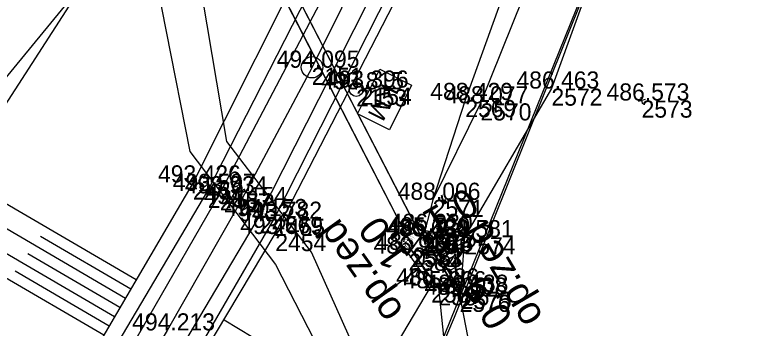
# Model space of a CAD drawing. Extents: x -1234191 to 23050, y -1290331 to -741191.
# Drawn here: x -864703 to -864651.8, y -1102859.5 to -1102837.6 of the extents above; entities that cross this region are included whole.
import ezdxf

# ---------------------------------------------------------------- set-up
doc = ezdxf.new("R2010")
doc.units = 0
for name, color, linetype in [('Vrstva 1', 7, 'Continuous'), ('Vrstva 13', 7, 'Continuous'), ('Vrstva 19', 7, 'Continuous'), ('Vrstva 4', 7, 'Continuous'), ('Vrstva 48', 7, 'Continuous'), ('Vrstva 49', 7, 'Continuous'), ('Vrstva 50', 7, 'Continuous'), ('Vrstva 53', 7, 'Continuous'), ('Vrstva 55', 7, 'Continuous'), ('Vrstva 60', 7, 'Continuous'), ('Vrstva 61', 7, 'Continuous'), ('Vrstva 7', 7, 'Continuous')]:
    doc.layers.add(name, color=color, linetype=linetype)

msp = doc.modelspace()

# ---------------------------------------------------------------- linework, layer by layer
at = {"layer": 'Vrstva 1'}
for points in [[(-864653.046, -1102763.612), (-864655.694, -1102773.645), (-864659.033, -1102784.887), (-864662.169, -1102794.416), (-864666.388, -1102805.98), (-864669.897, -1102814.758), (-864674.393, -1102825.115), (-864678.039, -1102832.908), (-864682.205, -1102841.274)], [(-864682.205, -1102841.274), (-864687.289, -1102850.822), (-864692.335, -1102859.678), (-864697.402, -1102868.065), (-864706.297, -1102881.781), (-864715.742, -1102895.166), (-864725.572, -1102908.173), (-864735.831, -1102921.055), (-864737.968, -1102923.688), (-864746.166, -1102933.685), (-864756.553, -1102946.221), (-864772.274, -1102965.206), (-864787.36, -1102983.609), (-864800.066, -1102999.573)]]:
    msp.add_lwpolyline(points, dxfattribs=at)
at = {"layer": 'Vrstva 13'}
for p, q in [((-864671.772, -1102856.971), (-864674.285, -1102852.704)), ((-864671.507, -1102853.481), (-864673.23, -1102854.496)), ((-864673.836, -1102856.528), (-864675.423, -1102854.298)), ((-864676.312, -1102856.498), (-864674.683, -1102855.338)), ((-864673.322, -1102856.721), (-864673.836, -1102856.528)), ((-864671.842, -1102857.177), (-864671.772, -1102856.971))]:
    msp.add_line(p, q, dxfattribs=at)
for points in [[(-864674.285, -1102852.704), (-864674.443, -1102852.943), (-864671.842, -1102857.177)], [(-864675.423, -1102854.298), (-864675.229, -1102854.038), (-864673.322, -1102856.721)], [(-864672.951, -1102853.984), (-864673.23, -1102854.496), (-864672.647, -1102854.501)], [(-864674.916, -1102855.872), (-864674.683, -1102855.338), (-864675.264, -1102855.383)]]:
    msp.add_lwpolyline(points, dxfattribs=at)
at = {"layer": 'Vrstva 19'}
for p, q in [((-864674.544, -1102853.082), (-864688.381, -1102826.265)), ((-864674.544, -1102853.085), (-864688.376, -1102826.267)), ((-864675.111, -1102853.87), (-864688.878, -1102827.167)), ((-864675.111, -1102853.869), (-864688.876, -1102827.168)), ((-864674.285, -1102852.704), (-864675.423, -1102854.298)), ((-864674.443, -1102852.943), (-864674.285, -1102852.704)), ((-864675.111, -1102853.87), (-864674.544, -1102853.082)), ((-864674.544, -1102853.085), (-864674.443, -1102852.943)), ((-864674.544, -1102853.082), (-864674.544, -1102853.085)), ((-864675.423, -1102854.298), (-864675.229, -1102854.038)), ((-864675.229, -1102854.038), (-864675.111, -1102853.869)), ((-864675.111, -1102853.869), (-864675.111, -1102853.87))]:
    msp.add_line(p, q, dxfattribs=at)
at = {"layer": 'Vrstva 4'}
for points in [[(-864718.083, -1102893.736), (-864708.308, -1102880.424), (-864699.479, -1102866.8), (-864689.489, -1102849.901), (-864680.302, -1102831.927)], [(-864819.071, -1103021.913), (-864810.517, -1103010.023), (-864801.809, -1102998.596), (-864788.826, -1102982.446), (-864773.708, -1102964.131), (-864757.656, -1102945.306), (-864747.279, -1102932.753), (-864736.855, -1102920.147), (-864726.884, -1102907.241), (-864716.92, -1102894.436), (-864707.568, -1102880.974), (-864698.604, -1102867.353), (-864688.65, -1102850.073), (-864679.312, -1102832.315)], [(-864722.587, -1102906.938), (-864714.619, -1102896.104), (-864705.035, -1102882.518), (-864696.158, -1102869.056), (-864685.873, -1102851.67), (-864676.727, -1102833.647)], [(-864713.681, -1102897.047), (-864703.973, -1102883.696), (-864695.353, -1102869.994), (-864684.839, -1102851.856), (-864675.873, -1102834.168)]]:
    msp.add_lwpolyline(points, dxfattribs=at)
at = {"layer": 'Vrstva 48'}
for p, q in [((-864694.508, -1102856.133), (-864707.041, -1102848.816)), ((-864695.265, -1102857.428), (-864708.049, -1102849.965)), ((-864696.021, -1102858.724), (-864709.056, -1102851.114)), ((-864696.777, -1102860.019), (-864710.063, -1102852.262)), ((-864694.887, -1102856.781), (-864701.216, -1102853.086)), ((-864673.379, -1102854.243), (-864671.488, -1102853.13)), ((-864695.643, -1102858.076), (-864702.098, -1102854.308)), ((-864672.998, -1102854.889), (-864672.281, -1102854.467)), ((-864672.617, -1102855.535), (-864671.628, -1102854.953)), ((-864696.399, -1102859.372), (-864702.979, -1102855.53)), ((-864688.353, -1102858.928), (-864678.688, -1102864.709))]:
    msp.add_line(p, q, dxfattribs=at)
at = {"layer": 'Vrstva 49'}
for p, q in [((-864658.849, -1102843.504), (-864659.331, -1102843.636)), ((-864659.156, -1102843.329), (-864659.024, -1102843.811)), ((-864674.285, -1102852.704), (-864671.772, -1102856.971))]:
    msp.add_line(p, q, dxfattribs=at)
for points in [[(-864655.937, -1102816.666), (-864665.406, -1102842.732), (-864671.499, -1102853.148), (-864671.772, -1102856.971)], [(-864662.508, -1102818.754), (-864671.444, -1102843.534), (-864673.728, -1102850.526)], [(-864660.767, -1102819.898), (-864670.379, -1102843.766), (-864673.728, -1102850.526)], [(-864681.8, -1102831.96), (-864690.525, -1102849.31), (-864700.524, -1102866.437), (-864709.563, -1102879.486)], [(-864696.645, -1102832.919), (-864706.567, -1102848.275), (-864717.206, -1102860.408), (-864722.198, -1102867.146), (-864729.281, -1102872.814)], [(-864713.191, -1102896.907), (-864703.537, -1102883.185), (-864694.72, -1102869.573), (-864684.759, -1102852.92), (-864675.252, -1102834.436)], [(-864673.728, -1102850.526), (-864674.285, -1102852.704)], [(-864673.836, -1102856.528), (-864675.423, -1102854.298), (-864674.285, -1102852.704)], [(-864671.499, -1102853.148), (-864674.285, -1102852.704)], [(-864673.836, -1102856.528), (-864682.076, -1102870.42), (-864690.376, -1102887.416), (-864695.39, -1102896.731)]]:
    msp.add_lwpolyline(points, dxfattribs=at)
at = {"layer": 'Vrstva 50'}
for points in [[(-864671.842, -1102857.177), (-864674.443, -1102852.943), (-864674.544, -1102853.085), (-864688.376, -1102826.267)], [(-864673.322, -1102856.721), (-864675.229, -1102854.038), (-864675.111, -1102853.869), (-864688.876, -1102827.168)], [(-864673.322, -1102856.721), (-864672.666, -1102863.046), (-864683.075, -1102879.835)], [(-864671.842, -1102857.177), (-864670.437, -1102864.428)]]:
    msp.add_lwpolyline(points, dxfattribs=at)
at = {"layer": 'Vrstva 53'}
for points in [[(-864635.49, -1102733.5), (-864648.81, -1102800.46), (-864672.22, -1102858.78), (-864676.09, -1102867.88), (-864682.21, -1102854.19), (-864688.16, -1102846.44), (-864691.61, -1102825.91), (-864690.2, -1102823.4), (-864687.83, -1102820.97), (-864676.39, -1102798.67), (-864665.19, -1102755.33)], [(-864889.03, -1103323.28), (-864892.77, -1103263.78), (-864892.91, -1103184.37), (-864883.42, -1103119.48), (-864874.29, -1103087.16), (-864855.71, -1103052.53), (-864814.57, -1102995.09), (-864799.32, -1102988.77), (-864779.65, -1102957.8), (-864778.43, -1102951.42), (-864757.64, -1102926.36), (-864755.77, -1102924.22), (-864753.95, -1102921.47), (-864728.77, -1102872.58), (-864694.07, -1102830.31)], [(-864694.07, -1102830.31), (-864690.75, -1102847.15), (-864684.74, -1102855.05), (-864677.03, -1102870.08), (-864678.05, -1102872.49), (-864681.46, -1102880.03), (-864685.19, -1102888.26), (-864686.8, -1102891.82), (-864692.25, -1102903.86), (-864699.08, -1102921.54), (-864699.89, -1102923.65), (-864702.16, -1102929.53), (-864722.42, -1102960.74), (-864750.87, -1102982.07), (-864779.87, -1103011.49)]]:
    msp.add_lwpolyline(points, dxfattribs=at)
at = {"layer": 'Vrstva 55'}
msp.add_lwpolyline([(-864685.34, -1102369.7), (-864652.19, -1102431.45), (-864635.26, -1102468.98), (-864625.8, -1102502.03), (-864631.68, -1102514.84), (-864613.23, -1102518.45), (-864607.97, -1102568.96), (-864611.13, -1102641.68), (-864611.4, -1102663.26), (-864622.78, -1102711.51), (-864635.49, -1102733.5), (-864648.81, -1102800.46), (-864676.09, -1102867.88), (-864677.03, -1102870.08)], dxfattribs=at)
at = {"layer": 'Vrstva 60'}
for p, q in [((-864682.205, -1102841.274), (-864682.205, -1102841.274)), ((-864679.086, -1102842.783), (-864679.086, -1102842.783)), ((-864678.768, -1102842.666), (-864678.768, -1102842.666)), ((-864665.406, -1102842.732), (-864665.406, -1102842.732)), ((-864671.444, -1102843.534), (-864671.444, -1102843.534)), ((-864670.379, -1102843.766), (-864670.379, -1102843.766)), ((-864659.09, -1102843.57), (-864659.09, -1102843.57)), ((-864690.525, -1102849.31), (-864690.525, -1102849.31)), ((-864689.489, -1102849.901), (-864689.489, -1102849.901)), ((-864688.65, -1102850.073), (-864688.65, -1102850.073)), ((-864673.728, -1102850.526), (-864673.728, -1102850.526)), ((-864687.289, -1102850.822), (-864687.289, -1102850.822)), ((-864685.873, -1102851.67), (-864685.873, -1102851.67)), ((-864684.839, -1102851.856), (-864684.839, -1102851.856)), ((-864674.285, -1102852.704), (-864674.285, -1102852.704)), ((-864684.759, -1102852.92), (-864684.759, -1102852.92)), ((-864674.544, -1102853.082), (-864674.544, -1102853.082)), ((-864674.544, -1102853.085), (-864674.544, -1102853.085)), ((-864674.443, -1102852.943), (-864674.443, -1102852.943)), ((-864671.499, -1102853.148), (-864671.499, -1102853.148)), ((-864675.229, -1102854.038), (-864675.229, -1102854.038)), ((-864675.111, -1102853.869), (-864675.111, -1102853.869)), ((-864675.111, -1102853.87), (-864675.111, -1102853.87)), ((-864675.423, -1102854.298), (-864675.423, -1102854.298)), ((-864673.836, -1102856.528), (-864673.836, -1102856.528)), ((-864673.322, -1102856.721), (-864673.322, -1102856.721)), ((-864671.842, -1102857.177), (-864671.842, -1102857.177)), ((-864671.772, -1102856.971), (-864671.772, -1102856.971))]:
    msp.add_line(p, q, dxfattribs=at)
at = {"layer": 'Vrstva 7'}
for p, q in [((-864679.064, -1102842.738), (-864679.108, -1102842.828)), ((-864678.768, -1102842.666), (-864678.21, -1102842.944))]:
    msp.add_line(p, q, dxfattribs=at)
msp.add_lwpolyline([(-864677.434, -1102841.384), (-864675.211, -1102842.491), (-864676.766, -1102845.613), (-864678.989, -1102844.507)], close=True, dxfattribs=at)
for centre, radius in [((-864682.187, -1102841.239), 0.75), ((-864679.086, -1102842.783), 0.5)]:
    msp.add_circle(centre, radius, dxfattribs=at)

# ---------------------------------------------------------------- texts
at = {"layer": 'Vrstva 13'}
for s, rotation, p in [('op.zeď', 125.4379, (-864675.699, -1102858.254)), ('1,0', 125.4379, (-864675.263, -1102854.523)), ('op.zeď', 120.4955, (-864665.933, -1102858.715)), ('0,9', 120.4955, (-864668.05, -1102858.815))]:
    msp.add_text(s, height=2, rotation=rotation, dxfattribs=at).set_placement(p)
at = {"layer": 'Vrstva 48'}
msp.add_text('0,1', height=2, rotation=210.4955, dxfattribs=at).set_placement((-864671.345, -1102849.587))
at = {"layer": 'Vrstva 60'}
for s, p in [('2151', (-864682.205, -1102842.474)), ('2153', (-864679.086, -1102843.983)), ('2154', (-864678.768, -1102843.866)), ('2572', (-864665.406, -1102843.932)), ('2569', (-864671.444, -1102844.734)), ('2570', (-864670.379, -1102844.966)), ('2573', (-864659.09, -1102844.77)), ('2459', (-864690.525, -1102850.51)), ('2458', (-864689.489, -1102851.101)), ('2457', (-864688.65, -1102851.273)), ('2571', (-864673.728, -1102851.726)), ('9452', (-864687.289, -1102852.022)), ('2456', (-864685.873, -1102852.87)), ('2455', (-864684.839, -1102853.056)), ('2577', (-864674.285, -1102853.904)), ('2454', (-864684.759, -1102854.12)), ('2580', (-864674.544, -1102854.282)), ('2579', (-864674.544, -1102854.285)), ('2578', (-864674.443, -1102854.143)), ('2574', (-864671.499, -1102854.348)), ('2583', (-864675.229, -1102855.238)), ('2582', (-864675.111, -1102855.069)), ('2581', (-864675.111, -1102855.07)), ('2584', (-864675.423, -1102855.498)), ('2585', (-864673.836, -1102857.728)), ('2586', (-864673.322, -1102857.921)), ('2576', (-864671.842, -1102858.377)), ('2575', (-864671.772, -1102858.171))]:
    msp.add_text(s, height=1.2, dxfattribs=at).set_placement(p)
at = {"layer": 'Vrstva 61'}
for s, p in [('494.095', (-864684.661, -1102841.274)), ('493.396', (-864681.22, -1102842.666)), ('493.815', (-864681.542, -1102842.783)), ('486.463', (-864667.858, -1102842.732)), ('488.429', (-864673.898, -1102843.534)), ('486.573', (-864661.542, -1102843.57)), ('488.077', (-864672.831, -1102843.766)), ('493.426', (-864692.977, -1102849.31)), ('493.507', (-864691.941, -1102849.901)), ('493.934', (-864691.101, -1102850.073)), ('494.154', (-864689.74, -1102850.822)), ('488.006', (-864676.18, -1102850.526)), ('494.153', (-864688.325, -1102851.67)), ('493.782', (-864687.287, -1102851.856)), ('493.679', (-864687.213, -1102852.92)), ('486.930', (-864676.736, -1102852.704)), ('486.630', (-864676.995, -1102853.082)), ('485.731', (-864676.901, -1102853.085)), ('485.729', (-864676.897, -1102852.943)), ('486.581', (-864673.856, -1102853.148)), ('485.735', (-864677.567, -1102853.869)), ('486.635', (-864677.567, -1102853.87)), ('486.918', (-864677.877, -1102854.298)), ('485.738', (-864677.683, -1102854.038)), ('486.286', (-864676.288, -1102856.528)), ('485.666', (-864675.774, -1102856.721)), ('486.138', (-864674.226, -1102856.971)), ('485.608', (-864674.296, -1102857.177)), ('494.213', (-864694.787, -1102859.678))]:
    msp.add_text(s, height=1.2, dxfattribs=at).set_placement(p)
at = {"layer": 'Vrstva 7'}
msp.add_text('KM', height=1.2469, rotation=243.5282, dxfattribs=at).set_placement((-864677.203, -1102842.309))

doc.saveas('drawing.dxf')
